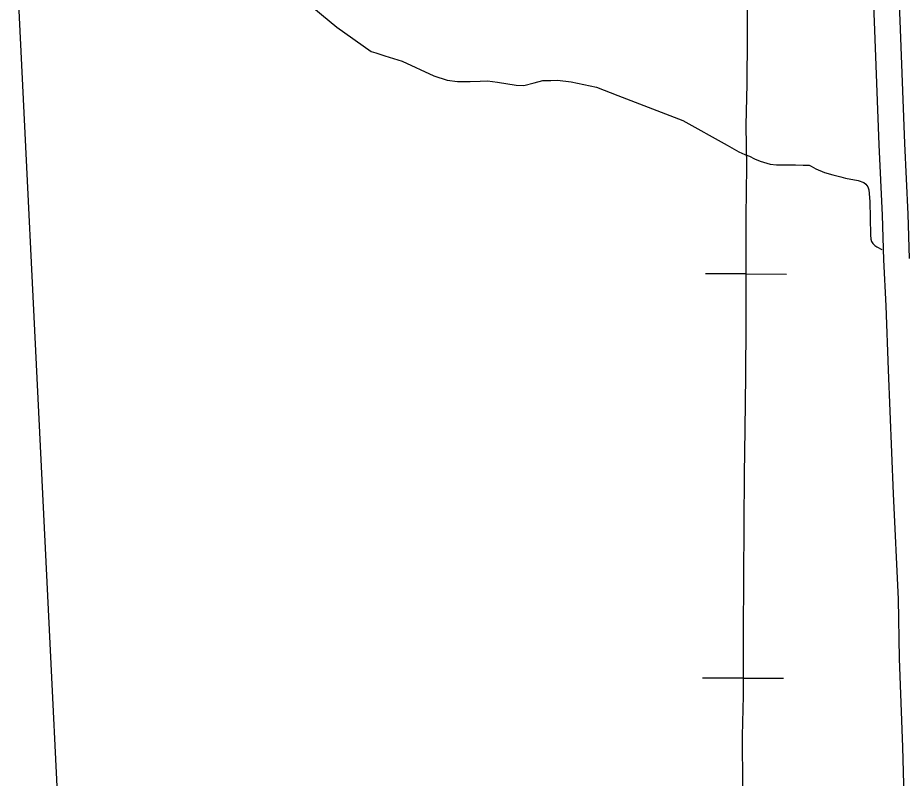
# Model space of a CAD drawing. Extents: x 1084508 to 1142749, y 1057638 to 1093403.
# Drawn here: x 1139290 to 1140197, y 1073892 to 1074672 of the extents above; entities that cross this region are included whole.
import ezdxf

# ---------------------------------------------------------------- set-up
doc = ezdxf.new("R2010")
doc.units = 0
for name, color, linetype in [('Level 10', 7, 'Continuous'), ('Level 35', 7, 'Continuous'), ('Level 40', 7, 'Continuous'), ('Level 5', 7, 'Continuous')]:
    doc.layers.add(name, color=color, linetype=linetype)

msp = doc.modelspace()

# ---------------------------------------------------------------- linework, layer by layer
at = {"layer": 'Level 10'}
for points in [[(1140163.44, 1074755.77), (1140167.01, 1074668.03), (1140171.99, 1074541.75), (1140175.38, 1074469.62), (1140176.7, 1074423.86)], [(1140189.82, 1074756.84), (1140193.38, 1074669.09), (1140198.37, 1074542.89), (1140201.76, 1074470.62), (1140203.06, 1074425.23)], [(1140176.7, 1074423.86), (1140179.15, 1074376.75), (1140181.59, 1074311.04), (1140186.58, 1074183.99), (1140191.67, 1074075.94), (1140192.7, 1074015.38), (1140196.24, 1073924.35), (1140198.46, 1073835.62), (1140202.27, 1073694.55), (1140205.46, 1073521.18)]]:
    msp.add_lwpolyline(points, dxfattribs=at)
at = {"layer": 'Level 35'}
for points in [[(1139583.22, 1074689.86), (1139616.73, 1074662.36), (1139651.77, 1074637.14), (1139656.58, 1074635.96), (1139665.79, 1074632.97), (1139683.46, 1074627.49), (1139716.06, 1074612.3), (1139729.75, 1074607.81), (1139740.2, 1074606.57), (1139753.14, 1074606.57), (1139763.59, 1074606.82), (1139771.06, 1074607.07), (1139781.26, 1074605.82), (1139800.43, 1074602.83), (1139808.39, 1074602.34), (1139818.84, 1074605.32), (1139827.8, 1074607.57), (1139835.76, 1074607.57), (1139842.73, 1074607.82), (1139856.92, 1074606.07), (1139882.8, 1074600.59), (1139904.7, 1074592.12), (1139971.15, 1074566.47), (1140016.44, 1074541.31), (1140028.63, 1074534.33), (1140034.6, 1074531.84), (1140039.33, 1074529.85), (1140044.56, 1074527.36), (1140050.28, 1074524.87), (1140060.74, 1074521.88), (1140066.96, 1074521.13), (1140076.16, 1074521.13), (1140086.62, 1074521.13), (1140094.58, 1074520.88), (1140100.55, 1074520.63), (1140102.79, 1074519.88), (1140107.52, 1074517.14), (1140116.23, 1074513.41), (1140124.94, 1074510.92), (1140133.15, 1074508.92), (1140137.63, 1074507.43), (1140150.82, 1074505.19), (1140156.55, 1074502.95), (1140158.79, 1074501.2), (1140160.78, 1074498.46), (1140161.77, 1074495.47), (1140162.77, 1074483.52), (1140163.52, 1074449.39), (1140163.76, 1074444.91), (1140164.51, 1074442.42)], [(1140164.51, 1074442.42), (1140165.75, 1074440.42), (1140167.75, 1074438.43), (1140169.99, 1074436.94), (1140174.94, 1074434.46)]]:
    msp.add_lwpolyline(points, dxfattribs=at)
at = {"layer": 'Level 40'}
for p, q in [((1140035.83, 1074409.35), (1139994.4, 1074409.58)), ((1140035.83, 1074409.35), (1140077.26, 1074409.13)), ((1140032.84, 1073995.04), (1139991.41, 1073995.04)), ((1140032.84, 1073995.04), (1140074.27, 1073995.04))]:
    msp.add_line(p, q, dxfattribs=at)
for points in [[(1140037.57, 1074753.95), (1140037.35, 1074710.83), (1140037.05, 1074651.86), (1140036.75, 1074603.73), (1140035.85, 1074561.61), (1140036.45, 1074519.19), (1140035.85, 1074468.65), (1140035.85, 1074412.1), (1140035.55, 1074357.35), (1140035.25, 1074305.3), (1140034.64, 1074249.95), (1140034.04, 1074204.22), (1140033.74, 1074152.78), (1140033.44, 1074096.82), (1140032.84, 1074042.07), (1140032.84, 1073977.09), (1140031.94, 1073935.88), (1140032.24, 1073883.53)], [(1140037.35, 1074710.83), (1140037.05, 1074651.86), (1140036.75, 1074603.73), (1140035.85, 1074561.61), (1140036.45, 1074519.19), (1140035.85, 1074468.65), (1140035.85, 1074412.1), (1140035.55, 1074357.35), (1140035.25, 1074305.3), (1140034.64, 1074249.95), (1140034.04, 1074204.22), (1140033.74, 1074152.78), (1140033.44, 1074096.82), (1140032.84, 1074042.07), (1140032.84, 1073977.09), (1140031.94, 1073935.88), (1140032.24, 1073883.53)]]:
    msp.add_lwpolyline(points, dxfattribs=at)
at = {"layer": 'Level 5'}
msp.add_lwpolyline([(1139366.89, 1073089.38), (1139339.78, 1073688.98), (1139289.78, 1074707.24)], dxfattribs=at)

doc.saveas('drawing.dxf')
